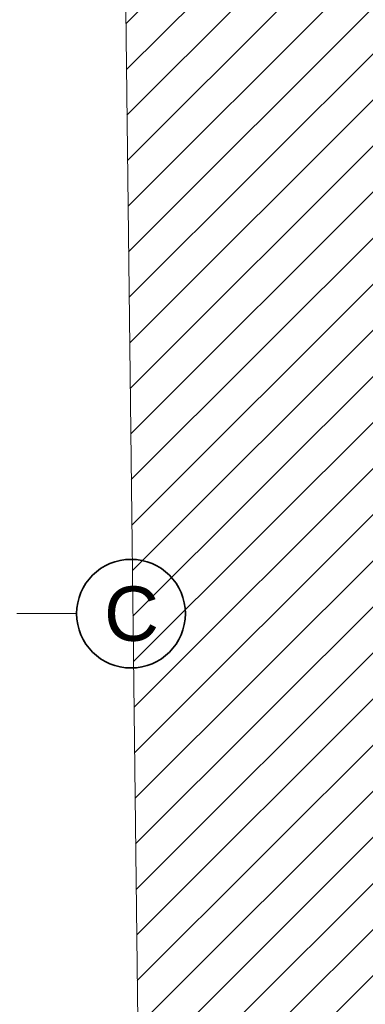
# Model space of a CAD drawing. Header units: millimetres. Extents: x -1465 to 393277, y -3788 to 454312.
# Tile 654 of 656: x 379256 to 381162, y 223521 to 228959. Entities that reach past the tile are written whole.
import ezdxf

# ---------------------------------------------------------------- set-up
doc = ezdxf.new("R2010")
doc.units = ezdxf.units.MM
doc.linetypes.add('Kropki i Kreski', pattern=[6.702778, 3.527778, -1.763889, 0, -1.411111])
doc.layers.add('Konstrukcja - Siatka mod', color=8, linetype='Continuous')
doc.styles.add('STYL_AUTOMATYCZNY_1', font='ARIALN.TTF')

msp = doc.modelspace()

# ---------------------------------------------------------------- hatches: boundary and pattern name
at = {"linetype": 'Continuous', "lineweight": 15}
h = msp.add_hatch(dxfattribs=at)
h.set_pattern_fill('Bloczki_ceramiczne_0004', color=8, style=0, pattern_type=2)
h.set_pattern_definition([(45, (120894.27, 507106.62), (-127.27922, 127.27922), [])])
h.paths.add_polyline_path([(379781.7, 233983.9), (379971.8, 217995.6), (380112.8, 217798.5), (382734.7, 217792.5), (382734.7, 233967.6)])

# ---------------------------------------------------------------- linework, layer by layer
at = {"color": 8, "linetype": 'Continuous', "lineweight": 13, "ltscale": 100, "flags": 128}
msp.add_lwpolyline([(379781.7, 233983.9), (379971.8, 217995.6), (380112.8, 217798.5), (382734.7, 217792.5), (382734.7, 233967.6)], close=True, dxfattribs=at)
at = {"layer": 'Konstrukcja - Siatka mod', "color": 8, "linetype": 'Kropki i Kreski', "lineweight": 13, "ltscale": 100}
msp.add_line((378569.9, 225678.9), (379569.9, 225678.9), dxfattribs=at)
at = {"layer": 'Konstrukcja - Siatka mod', "color": 8, "linetype": 'Continuous', "lineweight": 35, "ltscale": 100}
msp.add_circle((379869.9, 225678.9), 300, dxfattribs=at)

# ---------------------------------------------------------------- texts
at = {"layer": 'Konstrukcja - Siatka mod', "color": 8, "linetype": 'Continuous', "lineweight": 13, "insert": (379721.3, 225828.9), "char_height": 300, "attachment_point": 1, "style": 'STYL_AUTOMATYCZNY_1'}
msp.add_mtext('\\A1;{\\pql;\\pt0;\\fArial|b0|i0|c238|p0;\\W1.000000;C}', dxfattribs=at)

doc.saveas('drawing.dxf')
